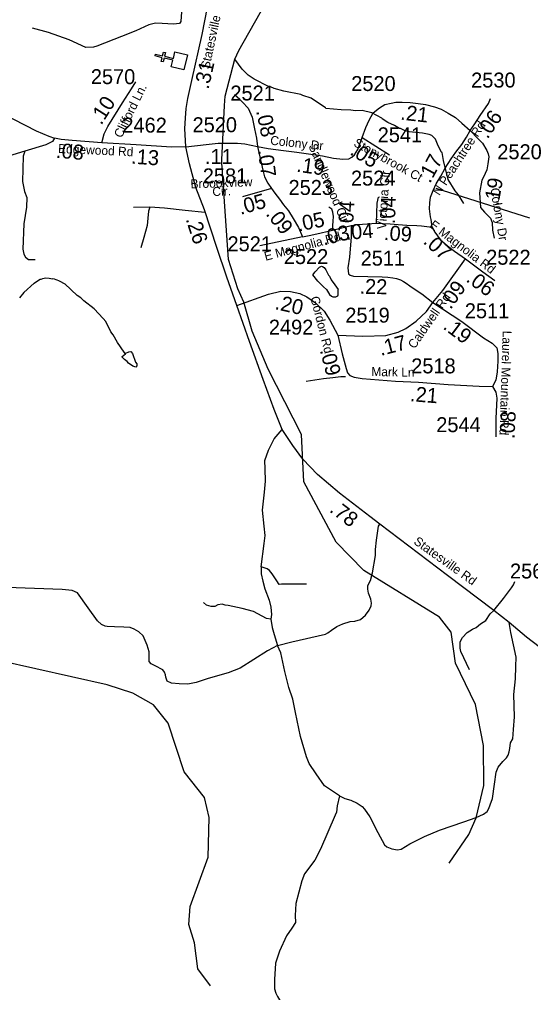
# Model space of a CAD drawing. Extents: x 1248224 to 1454986, y 825081 to 985870.
# Drawn here: x 1377448 to 1381725, y 865144 to 873287 of the extents above; entities that cross this region are included whole.
import ezdxf

# ---------------------------------------------------------------- set-up
doc = ezdxf.new("R2010")
doc.units = 0
for name, color, linetype in [('Exist Cultural Church CELL', 7, 'Continuous'), ('Exist Hydrographic Misc Water Feature', 7, 'Continuous'), ('Exist Road Non-System Type 51', 7, 'Continuous'), ('Exist Road Primary NC Attributed', 7, 'Continuous'), ('Exist Road Primary NC Label', 7, 'Continuous'), ('Exist Road Primary NC Mileage Hundredths English Label', 7, 'Continuous'), ('Exist Road Secondary Mileage Hundredths English Label', 7, 'Continuous'), ('Exist Road Secondary Type 51 Attributed', 7, 'Continuous'), ('Exist Road Secondary Type 51 Label', 7, 'Continuous'), ('Exist Road Secondary Type 51 Number Label', 7, 'Continuous')]:
    doc.layers.add(name, color=color, linetype=linetype)

msp = doc.modelspace()

# ---------------------------------------------------------------- linework, layer by layer
at = {"layer": 'Exist Cultural Church CELL'}
msp.add_lwpolyline([(1378719, 872890.7), (1378732.2, 872946.1), (1378658.2, 872963.9), (1378650.7, 872932.8), (1378635.2, 872936.6), (1378642.7, 872967.7), (1378584.2, 872981.8), (1378588, 872997.4), (1378646.4, 872983.3), (1378653.9, 873014.4), (1378669.5, 873010.6), (1378662, 872979.5), (1378736, 872961.7), (1378749.6, 873017.7), (1378853.1, 872992.7), (1378822.5, 872865.8)], close=True, dxfattribs=at)
at = {"layer": 'Exist Hydrographic Misc Water Feature'}
for points in [[(1379164.8, 872567.9), (1379168.7, 872646.2), (1379251.8, 872954.8), (1379284.7, 873028), (1379605.7, 873596.1), (1379607.7, 873730.6), (1379371.7, 873978.2), (1379360.7, 874254.3), (1379206.7, 874480.6), (1379210.7, 874654.5), (1379443.7, 875066.7), (1379658.7, 875354.6), (1379902.7, 875868.4), (1379930.7, 876009.1), (1379908.7, 876144), (1379863.9, 876222)], [(1381165.5, 871746.5), (1381121.1, 871819.4), (1381093.9, 871852), (1381035.9, 871949.2), (1380995.3, 872106), (1380984.9, 872174.1), (1380980, 872176.6), (1380952.1, 872230.8), (1380929.3, 872285.4), (1380899.9, 872315.9), (1380876.1, 872324.4), (1380820.3, 872335.7), (1380708.6, 872348.1), (1380676.8, 872356.8), (1380637.2, 872373.8), (1380629.2, 872373.9), (1380585.7, 872398.9), (1380529.4, 872424.5), (1380483, 872457.1), (1380479.5, 872462.4), (1380396.1, 872506.9), (1380316.4, 872524.7), (1380260.4, 872524), (1380220.6, 872528.8), (1380140.6, 872530.6), (1380012.8, 872543.3), (1380009.3, 872548.4), (1379890.6, 872627.5), (1379819.2, 872651.6), (1379803.4, 872659.9), (1379659.9, 872687.1), (1379580.4, 872708.8), (1379548.7, 872723.5), (1379532.7, 872725.8), (1379412.7, 872788.9), (1379362.8, 872821.6), (1379311.9, 872870.6), (1379251.8, 872954.8)], [(1379141.9, 872112.5), (1379164.8, 872567.9)], [(1379276.7, 871032.2), (1379198.7, 871280), (1379140.7, 872088.7), (1379141.9, 872112.5)], [(1380018.3, 871029), (1379992, 871048.8), (1379946.1, 871097.8), (1379904.1, 871149.8), (1379921.5, 871174.2), (1379960.3, 871213.4), (1379976.5, 871223), (1379984.4, 871220.9), (1379997.9, 871210.5), (1380011, 871192.4), (1380035.1, 871147.9), (1380042.9, 871139.7), (1380057.9, 871107.4), (1380086.2, 871066.8), (1380113.9, 871027)], [(1377571.2, 871079.8), (1377485.6, 871003.7), (1377448.3, 870956.6)], [(1377571.2, 871079.8), (1377582.5, 871089.8), (1377621.9, 871113), (1377629.5, 871112.8), (1377645.1, 871120.5), (1377665.7, 871124.1), (1377696.5, 871123.4), (1377724.4, 871116.7), (1377729.9, 871118.5), (1377759.9, 871109.9), (1377774.3, 871101.7), (1377781.8, 871101.5), (1377827.6, 871074.4)], [(1378334.3, 870490.2), (1378324.1, 870502.4), (1378267.7, 870584.4), (1378233.3, 870649.2), (1378213.9, 870673.7), (1378169.9, 870758.8), (1378148.5, 870785.2), (1378072.5, 870867.1), (1377986, 870933.3), (1377962.6, 870957.9), (1377931.1, 870978.6), (1377827.6, 871074.4)], [(1381044.7, 866226.6), (1381208.8, 866466.2), (1381269.8, 866606.2), (1381333.8, 866877.5), (1381331.8, 867212.3), (1381264.8, 867555.1), (1381095.8, 867899.9), (1381059.7, 868160), (1380962.7, 868286.6), (1380328.7, 868676.9), (1380099.8, 868914.6), (1379826.7, 869419.1), (1379809.7, 869813.3), (1379529.7, 870360.7), (1379394.7, 870678.5), (1379324.7, 870922.8), (1379276.7, 871032.2)], [(1380018.3, 871029), (1380042.2, 870985.9), (1380059.8, 870971.4), (1380071.7, 870967.1), (1380095.7, 870966.6), (1380111.9, 870976.1), (1380116.1, 870982.1), (1380113.9, 871027)], [(1378334.3, 870490.2), (1378339.6, 870494.6), (1378363.9, 870505.9), (1378379.9, 870507.6), (1378393.6, 870493.2), (1378419.9, 870420.6), (1378429.4, 870404.3), (1378431.1, 870388.3), (1378422.8, 870376.6), (1378397, 870387.2), (1378361.7, 870412), (1378350, 870424.3), (1378326.3, 870440.9), (1378308.7, 870461.3), (1378306.9, 870467.4), (1378334.3, 870490.2)], [(1379047.7, 865199.9), (1378941.7, 865343.2), (1378912.7, 865560.4), (1378865.8, 865712.5), (1378877.8, 865863.2), (1379027.8, 866277.1), (1379034.7, 866608.5), (1378996.7, 866776.7), (1378825.8, 866990.2), (1378692.7, 867399.9), (1378570.7, 867553.4), (1378397.7, 867648.9), (1378182.7, 867718.8), (1377285.7, 867920.7), (1376895.7, 867971.2), (1376655.7, 868094.2), (1376264.7, 868135), (1375984.7, 868275.1)]]:
    msp.add_lwpolyline(points, dxfattribs=at)
at = {"layer": 'Exist Road Non-System Type 51'}
msp.add_line((1378538.8, 871716.6), (1378402.3, 871715), dxfattribs=at)
for points in [[(1379045, 873560.8), (1378967.2, 873561.8), (1378914.5, 873557), (1378864.1, 873557), (1378825.8, 873554.6), (1378809, 873516.2), (1378809, 873432.3), (1378799.4, 873269.2), (1378787.4, 873252.4), (1378737.1, 873247.6), (1378643.7, 873254.8), (1378586.1, 873257.2), (1378531, 873242.8), (1378423.2, 873192.5), (1378303.3, 873144.5), (1378094.8, 873065.3), (1378068.5, 873055.8), (1378003.8, 873053.4), (1377864.8, 873115.7), (1377692.2, 873178.1), (1377558, 873214)], [(1378385.8, 872707.6), (1378422.7, 872764.8)], [(1379292.7, 872617.8), (1379247.2, 872656.9)], [(1377493.2, 872184.7), (1377479.9, 872142.2), (1377475.1, 871931.2), (1377491.9, 871847.2), (1377508.7, 871796.9), (1377506.3, 871717.7), (1377484.7, 871576.2), (1377477.5, 871365.2), (1377484.7, 871324.4), (1377499.1, 871299), (1377523, 871279.8), (1377580.6, 871279.8)], [(1378538.8, 871716.6), (1378526.9, 871681.9), (1378521.8, 871623.9), (1378516.6, 871562.7), (1378489.3, 871463.4), (1378463.8, 871377.4)], [(1378998.7, 871673.3), (1378833.9, 871688.5), (1378661.6, 871708.3), (1378538.8, 871716.6)], [(1379817.6, 871467.5), (1379460.1, 871392.3)], [(1380175.9, 870295.5), (1380137.9, 870296.3), (1380115.8, 870294.7), (1380069.7, 870289.6), (1379993.4, 870279.2), (1379846.9, 870258.1)], [(1379470, 868707.6), (1379494.7, 868902.1), (1379503.9, 868970), (1379494.7, 869047.2), (1379482.3, 869179.9), (1379497.8, 869331.2), (1379507, 869423.8), (1379503.9, 869525.7), (1379500.8, 869596.7), (1379531.7, 869683.2), (1379581, 869778.9), (1379647.9, 869856.5)], [(1379608.5, 868049), (1379727.1, 868079.5), (1380009.2, 868142.5), (1380030.1, 868154.6), (1380060.7, 868178), (1380103.8, 868206.7), (1380154.1, 868230.1), (1380215.2, 868249.9), (1380254.7, 868251.7), (1380301.5, 868266.1), (1380342.8, 868302), (1380373.3, 868345.2), (1380391.3, 868379.3), (1380393.1, 868402.7), (1380387.7, 868436.9), (1380369.7, 868485.4), (1380362.6, 868519.6), (1380362.6, 868552), (1380385.9, 868591.5), (1380401.9, 868657.1), (1380428.9, 868800.9), (1380427.1, 868853.1), (1380436.1, 868930.4), (1380443.2, 868989.7), (1380452.2, 869047.2), (1380463, 869065.2)], [(1379849.5, 868562.5), (1379723, 868562.5), (1379639.7, 868562.5), (1379621.2, 868559.4), (1379602.6, 868590.3), (1379562.5, 868648.9), (1379540.9, 868676.7), (1379522.4, 868689.1), (1379470, 868707.6)], [(1379470, 868707.6), (1379471.8, 868647), (1379486.1, 868585.8), (1379500.5, 868522.9), (1379536.5, 868427.6), (1379550.8, 868370.1), (1379558, 868308.9), (1379553, 868267.8)], [(1379608.5, 868049), (1379524.2, 868003.9), (1379294.2, 867858.2), (1379193.6, 867818.7), (1379028.2, 867771.9), (1378925.8, 867739.6), (1378857.6, 867725.2), (1378783.9, 867728.8), (1378719.2, 867734.2), (1378685.1, 867750.3), (1378674.3, 867784.5), (1378670.7, 867804.3), (1378661.7, 867825.9), (1378647.3, 867845.6), (1378584.4, 867878), (1378549.2, 867896), (1378534.9, 867913.9), (1378534.9, 867942.7), (1378534.9, 867996.7), (1378516.9, 868052.4), (1378482.8, 868129.7), (1378446.8, 868162.1), (1378409.1, 868185.5), (1378375, 868198), (1378321.1, 868201.6), (1378243.8, 868205.2), (1378182.7, 868207), (1378164.7, 868210.6), (1378136, 868223.2), (1378100, 868255.6), (1378022.8, 868363.5), (1377933.4, 868490.3), (1377890.3, 868508.3), (1377805.9, 868517.3), (1377342.3, 868535.3)], [(1381416.7, 868342.3), (1381498.2, 868440.8), (1381566.2, 868530.1), (1381581, 868555.6), (1381593.8, 868583.2)], [(1379553, 868267.8), (1379515.2, 868275), (1379405.6, 868332.5), (1379312.2, 868359.5), (1379195.4, 868382.9), (1379170.3, 868386.5), (1379143.3, 868393.7), (1379107.4, 868388.3), (1379084, 868375.7), (1379053.5, 868375.7), (1379012.1, 868386.5), (1378988.8, 868408.1)], [(1381213.7, 867844.8), (1381141.5, 867997.8), (1381135.1, 868027.6), (1381137.2, 868078.6), (1381156.3, 868116.8), (1381194.6, 868157.2), (1381239.2, 868184.9), (1381271, 868199.7), (1381307.1, 868229.5), (1381349.6, 868257.1), (1381385.7, 868314.5), (1381416.7, 868342.3)], [(1379553, 868267.8), (1379561.6, 868199.2), (1379579.6, 868141.7), (1379608.5, 868049)], [(1380125.4, 866790.3), (1380171.7, 866769.4), (1380220.6, 866754.5), (1380273.7, 866729), (1380316.1, 866701.4), (1380335.2, 866678), (1380379.8, 866614.3), (1380447.8, 866484.6), (1380503, 866380.5), (1380522.1, 866363.5), (1380564.6, 866346.5), (1380611.3, 866338), (1380643.2, 866344.4), (1380715.4, 866389), (1380838.6, 866450.6), (1380963.9, 866503.8), (1381165.6, 866573.9), (1381269.7, 866607.9), (1381331.3, 866637.6), (1381361, 866658.9), (1381375.9, 866684.4), (1381386.5, 866714.2), (1381405.6, 866769.4), (1381422.6, 866888.4), (1381437, 866989.4), (1381454, 867029.8), (1381492.3, 867076.5), (1381524.1, 867108.4), (1381536.9, 867131.8), (1381545.4, 867159.4), (1381551.7, 867187), (1381558.1, 867233.8), (1381577.2, 867267.8), (1381583.6, 867344.3), (1381590, 867452.7), (1381585.7, 867637.6), (1381600.2, 867770.4), (1381602.3, 867872.4), (1381604.4, 867951.1), (1381559.8, 868157.2), (1381545, 868240.1)], [(1380125.4, 866790.3), (1380002.2, 866873.2), (1379930, 866975.2), (1379872.7, 867060.2), (1379849.3, 867117.6), (1379800.4, 867287.6), (1379758.4, 867488.1), (1379737.2, 867600.7), (1379701.1, 867698.5), (1379669.3, 867830.3), (1379635.3, 867987.5), (1379608.5, 868049)], [(1380125.4, 866790.3), (1380107.9, 866707.7), (1380101.5, 866654.5), (1380088.8, 866629), (1379967.7, 866344.2), (1379919.4, 866251.6), (1379832.4, 866136.8), (1379811.1, 866079.4), (1379760.2, 865890.3), (1379754, 865789), (1379758.2, 865729.5), (1379726.4, 865682.8), (1379681.8, 865619), (1379624.4, 865489.4), (1379590.5, 865389.5), (1379582, 865253.5), (1379582.1, 865175.7), (1379594.9, 865139.6), (1379607.6, 865112), (1379633.1, 865069.5)]]:
    msp.add_lwpolyline(points, dxfattribs=at)
at = {"layer": 'Exist Road Primary NC Attributed'}
for points in [[(1378841.6, 872220.5), (1378833.3, 872374.7), (1378838, 872461.8), (1378842.7, 872541.9), (1378856.9, 872626.7), (1378889.7, 872776.5), (1378976.8, 873160.4), (1379021.5, 873391.2), (1379045, 873560.8), (1379052.1, 873629.1), (1379059.5, 873825.9)], [(1379268, 870895), (1379183.7, 871130.9), (1379099, 871378.2), (1378995.5, 871695.6), (1378924.9, 871881.7), (1378870.8, 872079.5), (1378841.6, 872220.5)], [(1381961.8, 867911.1), (1381691, 868119.5), (1381545, 868240.1), (1381416.7, 868342.3), (1381031, 868635.6), (1380463, 869065.2), (1380379.4, 869129.1), (1380126.1, 869322.4), (1379941.3, 869480.7), (1379820, 869607.2), (1379736, 869722.1), (1379647.9, 869856.5), (1379579.3, 870023.2), (1379487.1, 870275.6), (1379373.8, 870592.2), (1379268, 870895)]]:
    msp.add_lwpolyline(points, dxfattribs=at)
at = {"layer": 'Exist Road Secondary Type 51 Attributed'}
for p, q in [((1380315.4, 872300), (1380544.5, 872155.8)), ((1379558.6, 871871.7), (1379315.5, 871802.4)), ((1380068.9, 871524.7), (1380223.3, 871561.9))]:
    msp.add_line(p, q, dxfattribs=at)
for points in [[(1376465, 872852.9), (1376627, 872824.8), (1376731.5, 872792.6), (1376847.4, 872747.5), (1377005, 872668.6), (1377190, 872562.3), (1377398.8, 872453.2), (1377588.7, 872356.6), (1377692.9, 872311.6), (1377742.8, 872295.5)], [(1378136.6, 872254.4), (1378157.7, 872330.6), (1378187.6, 872392.5), (1378311.3, 872588.8), (1378385.8, 872707.6)], [(1379292.7, 872617.8), (1379315.8, 872596.2), (1379361.8, 872544.9), (1379394.6, 872468.5), (1379414.7, 872372.8), (1379431.8, 872295), (1379439.5, 872223)], [(1381220.3, 872358.7), (1381257.8, 872413.3), (1381303.9, 872482.8), (1381373.4, 872585.5), (1381390.6, 872626.4)], [(1380315.4, 872300), (1380346.1, 872382.7), (1380374.7, 872445.3), (1380409.2, 872506.8), (1380460.4, 872548.2), (1380506.4, 872574.7), (1380557.6, 872587.9), (1380598.5, 872596.2), (1380651.4, 872594.5), (1380717.1, 872592), (1380785.3, 872584.4), (1380845, 872575.5), (1380921.8, 872555.6), (1380978.1, 872535.8), (1381036.1, 872504.3), (1381095.8, 872467.9), (1381150.3, 872419.9), (1381220.3, 872358.7)], [(1377742.8, 872295.5), (1377724.8, 872265.2), (1377668.5, 872239.5), (1377493.2, 872184.7), (1377125.2, 872072.7), (1376946.2, 872020.5), (1376837.6, 871986.9), (1376786.1, 871964.4), (1376729.8, 871937), (1376675.1, 871900), (1376609.1, 871853.3), (1376554.4, 871790.5), (1376501.3, 871726.1), (1376431.1, 871622.1), (1376363.5, 871536.8), (1376316.8, 871477.2), (1376273.4, 871433.7), (1376218.7, 871387), (1376160.8, 871341.9)], [(1378136.6, 872254.4), (1377889.8, 872274.7), (1377796.5, 872284.3), (1377742.8, 872295.5)], [(1379439.5, 872223), (1379529.9, 872208.1), (1379657.8, 872189.9), (1379769.5, 872175.9), (1379982.7, 872146.1), (1380076.6, 872126.2), (1380155, 872119.6), (1380204.3, 872120.9), (1380228.4, 872134.5), (1380253, 872155.5), (1380278.8, 872199.5), (1380315.4, 872300)], [(1380901.3, 871549.5), (1380893.5, 871612.9), (1380888.6, 871635), (1380880.8, 871703.4), (1380882.5, 871753), (1380887.7, 871801), (1380909, 871856.4), (1380936.3, 871911.1), (1380975.5, 871977.3), (1381011.3, 872043.4), (1381059.9, 872122.1), (1381100.9, 872178.3), (1381150.3, 872241.2), (1381189.6, 872302.4), (1381220.3, 872358.7)], [(1381220.3, 872358.7), (1381286.8, 872289.2), (1381324.3, 872252.8), (1381360.2, 872189.9), (1381371.2, 872162.6), (1381376.4, 872137.8), (1381368.7, 872079), (1381358.4, 872029.4), (1381331.2, 871968.2), (1381317.5, 871943.3), (1381298.8, 871837.9), (1381305.9, 871713.6), (1381340, 871674.8), (1381389.4, 871625.3), (1381404.7, 871588.8), (1381407.1, 871522.9), (1381421.2, 871456.9)], [(1378841.6, 872220.5), (1378719.9, 872219.9), (1378423.9, 872239.3), (1378136.6, 872254.4)], [(1378841.6, 872220.5), (1379011.5, 872240.3), (1379110.4, 872252.8), (1379171.6, 872252.8), (1379273.5, 872251.3), (1379335.4, 872246.2), (1379439.5, 872223)], [(1379439.5, 872223), (1379465, 872112.1), (1379485.5, 872027.7), (1379499.2, 871969.8), (1379526.5, 871918.5), (1379558.6, 871871.7)], [(1379558.6, 871871.7), (1379584.4, 871834.1), (1379624.5, 871783.7), (1379658.7, 871737.2), (1379699.6, 871686), (1379738.4, 871621.2), (1379781.9, 871547.1), (1379817.6, 871467.5)], [(1380435.7, 871584), (1380441.6, 871750.5), (1380451.4, 871801.3)], [(1380068.9, 871524.7), (1380072.9, 871598.2), (1380075.2, 871638.3), (1380070.5, 871675.9), (1380061.1, 871699.5), (1380037.6, 871716)], [(1380223.3, 871561.9), (1380223.3, 871467.6), (1380209.6, 871297.1), (1380196, 871207.7), (1380201.5, 871157.8), (1380215.6, 871146.8), (1380242.3, 871139), (1380482.5, 871134.6), (1380530.4, 871129.6), (1380572.3, 871124.8), (1380604.3, 871120.2), (1380636, 871107.5), (1380661.8, 871095), (1380685.5, 871080.5), (1380715.1, 871059.7), (1380750.6, 871033), (1380816.4, 870991.2), (1380908.1, 870918.2)], [(1380223.3, 871561.9), (1380279.5, 871571.8), (1380435.7, 871584)], [(1380435.7, 871584), (1380551.2, 871577.4), (1380615.9, 871571), (1380689.8, 871565.8), (1380773, 871563.1), (1380812.4, 871559.9), (1380901.3, 871549.5)], [(1380901.3, 871549.5), (1380925.2, 871506.4), (1380969.5, 871447.4), (1381029.6, 871393.1), (1381089.8, 871348.4), (1381180.2, 871283.9)], [(1379817.6, 871467.5), (1379885.5, 871482.5), (1379974.2, 871500.7), (1380068.9, 871524.7)], [(1380908.1, 870918.2), (1380990.5, 871018.4), (1381180.2, 871283.9)], [(1381180.2, 871283.9), (1381325.2, 871176.3), (1381425, 871102)], [(1379268, 870895), (1379531.3, 870988.9), (1379635.3, 871014), (1379716, 871012.2), (1379794.9, 870994.3), (1379854.1, 870965.6), (1379925.8, 870915.3), (1379997.5, 870845.4), (1380044.1, 870771.8), (1380111.6, 870644.9)], [(1380111.6, 870644.9), (1380320.8, 870636.6), (1380512.7, 870643.8), (1380616.7, 870670.7), (1380681.2, 870701.2), (1380769.1, 870762.2), (1380855.1, 870844.7), (1380908.1, 870918.2)], [(1380908.1, 870918.2), (1381150.5, 870758.9), (1381331.6, 870622.6), (1381403.3, 870577.7), (1381442.7, 870540), (1381451.7, 870493.4), (1381451.7, 870427), (1381444.5, 870339.1), (1381433.8, 870269.1), (1381406.8, 870216.2)], [(1380111.6, 870644.9), (1380149.2, 870488.8), (1380181.5, 870366.7), (1380194, 870330.9), (1380213.8, 870309.3), (1380247.8, 870293.2), (1380316, 870284.2)], [(1380316, 870284.2), (1380594.6, 870261.1), (1380788.3, 870252.1), (1381035.7, 870232.4), (1381295.6, 870218), (1381406.8, 870216.2)], [(1381406.8, 870216.2), (1381433.7, 870167.8), (1381442.7, 870117.5), (1381433.7, 869947.1), (1381435.5, 869834), (1381435.5, 869794.6)]]:
    msp.add_lwpolyline(points, dxfattribs=at)
at = {"layer": 'Exist Road Secondary Type 51 Number Label'}
msp.add_line((1380932.9, 871875.5), (1381717.3, 871627.9), dxfattribs=at)

# ---------------------------------------------------------------- texts
at = {"layer": 'Exist Road Primary NC Label'}
for rotation, p in [(77.90664, (1379036.6, 872867.6)), (324.43079, (1380740.7, 868904.7))]:
    msp.add_text('Statesville Rd', height=75, rotation=rotation, dxfattribs=at).set_placement(p)
at = {"layer": 'Exist Road Primary NC Mileage Hundredths English Label'}
for s, rotation, p in [('.31', 77.22083, (1379029.8, 872697.9)), ('.26', 288.05223, (1378838.1, 871616.6)), ('.78', 322.65525, (1380035.4, 869172.5))]:
    msp.add_text(s, height=125, rotation=rotation, dxfattribs=at).set_placement(p)
at = {"layer": 'Exist Road Secondary Mileage Hundredths English Label'}
for s, rotation, p in [('.10', 57.79139, (1378132.9, 872397.9)), ('.21', 353.58353, (1380631.9, 872450)), ('.06', 55.92353, (1381365.2, 872281.3)), ('.08', 281.84861, (1379427.9, 872521.5)), ('.08', 355.29278, (1377750.5, 872130.6)), ('.13', 356.26566, (1378380.2, 872081)), ('.05', 327.82138, (1380205.9, 872162.5)), ('.07', 277.49511, (1379443.3, 872193.2)), ('.19', 352.04246, (1379761.9, 872014.1)), ('.17', 61.57995, (1380883.2, 871910.2)), ('.19', 79.95491, (1381455.2, 871721.8)), ('.05', 15.90257, (1379298, 871651.5)), ('.04', 87.96706, (1380590.3, 871573.3)), ('.04', 86.63643, (1380238.9, 871533.8)), ('.09', 308.47498, (1379504.5, 871657.4)), ('.05', 11.59768, (1379782.3, 871511.5)), ('.03', 13.56065, (1379994.4, 871395.6)), ('.04', 4.47401, (1380181.9, 871442.9)), ('.09', 355.9434, (1380495.2, 871442.5)), ('.07', 317.92334, (1380819.6, 871420.5)), ('.06', 323.42909, (1381177.6, 871100.9)), ('.22', 358.95146, (1380293.3, 870992)), ('.09', 54.45281, (1381055.9, 870854.9)), ('.20', 347.18616, (1379579.8, 870864.6)), ('.19', 323.01782, (1380985.4, 870704.3)), ('.17', 14.51099, (1380472.2, 870471.3)), ('.09', 284.81528, (1379961, 870519.1)), ('.21', 355.43899, (1380713.1, 870093.7)), ('.08', 86.98972, (1381589.9, 869775.4))]:
    msp.add_text(s, height=125, rotation=rotation, dxfattribs=at).set_placement(p)
msp.add_text('.11', height=125, dxfattribs=at).set_placement((1379000.4, 872078.6))
at = {"layer": 'Exist Road Secondary Type 51 Label'}
for s, rotation, p in [('Clifford Ln.', 63.71685, (1378301.9, 872289.7)), ('N Peachtree Rd', 56.7798, (1380962.2, 871808.1)), ('Colony Dr', 353.79596, (1379543.9, 872240.4)), ('Stonybrook Ct', 331.15512, (1380238.2, 872232.8)), ('Edgewood Rd', 357.41025, (1377770.5, 872170.6)), ('Sandlewood Cir', 293.15893, (1379865.6, 872228.2)), ('Broookview', 1.99668, (1378880.7, 871873.8)), ('Victoria Cir', 86.14623, (1380514.9, 871529.8)), ('Cir.', 1.99668, (1379063.6, 871809.8)), ('Colony Dr', 279.72463, (1381387.5, 871871.9)), ('E Magnolia Rd', 322.57865, (1380873.1, 871554.5)), ('E Magnolia Rd', 15.13028, (1379508.1, 871267.3)), ('Caldwell Rd', 55.1763, (1380754.6, 870525.5)), ('Gordon Rd', 284.35842, (1379881.5, 870960.8)), ('Laurel Mountain Rd', 268.18991, (1381492.2, 870683.8)), ('Mark Ln', 358.83975, (1380392, 870304.2))]:
    msp.add_text(s, height=75, rotation=rotation, dxfattribs=at).set_placement(p)
at = {"layer": 'Exist Road Secondary Type 51 Number Label'}
for s, p in [('2570', (1378045.6, 872746.4)), ('2520', (1380224.4, 872688.9)), ('2530', (1381227.9, 872718)), ('2521', (1379213.2, 872609.3)), ('2462', (1378309.6, 872340.6)), ('2520', (1378896.7, 872344.1)), ('2541', (1380445.9, 872259.7)), ('2520', (1381446.8, 872118.1)), ('2581', (1378982.3, 871916.1)), ('2524', (1380222.5, 871897.3)), ('2523', (1379699.9, 871819.1)), ('2521', (1379189, 871347.7)), ('2522', (1379660.4, 871240.7)), ('2511', (1380303.3, 871227.5)), ('2522', (1381353.6, 871235.1)), ('2511', (1381174.9, 870787.2)), ('2519', (1380175, 870750.5)), ('2492', (1379535.4, 870650.1)), ('2518', (1380726.5, 870326)), ('2544', (1380936, 869834)), ('2565', (1381553.1, 868609.4))]:
    msp.add_text(s, height=125, dxfattribs=at).set_placement(p)

doc.saveas('drawing.dxf')
